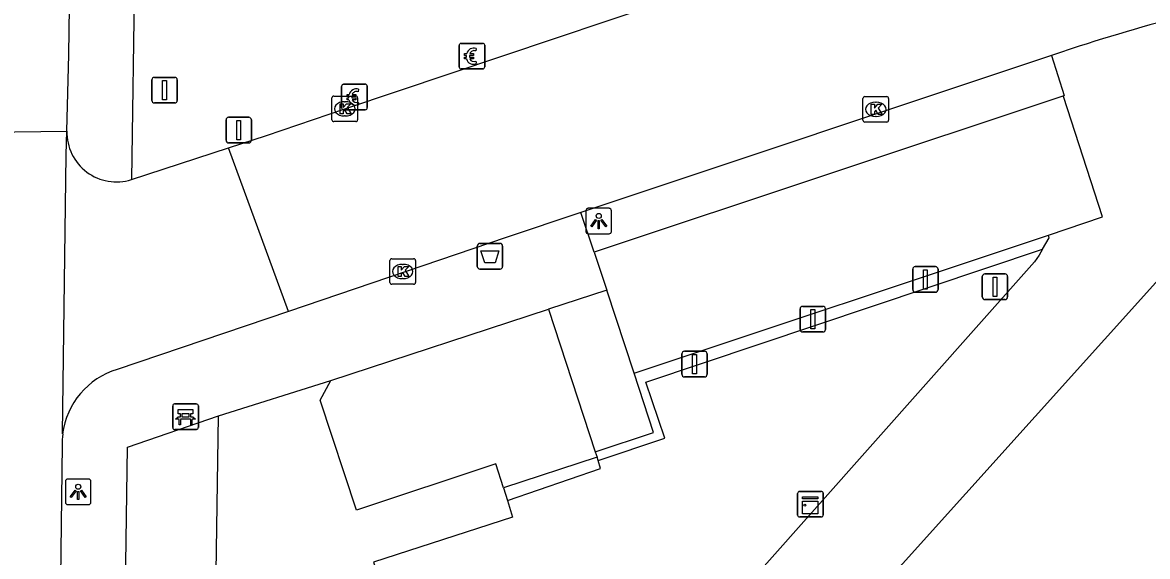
# Model space of a CAD drawing. Extents: x 160557 to 161245, y 385330 to 386505.
# Drawn here: x 160639.93 to 160683.9, y 386416.04 to 386436.92 of the extents above; entities that cross this region are included whole.
import ezdxf

# ---------------------------------------------------------------- set-up
doc = ezdxf.new("R2010")
doc.units = 0
for name, color, linetype in [('IMGEO_Afvalbak', 7, 'Continuous'), ('IMGEO_Bank', 7, 'Continuous'), ('IMGEO_Betaalautomaat', 7, 'Continuous'), ('IMGEO_Fietspad_gesloten', 7, 'Continuous'), ('IMGEO_Haag', 7, 'Continuous'), ('IMGEO_Kast', 7, 'Continuous'), ('IMGEO_Kolk', 7, 'Continuous'), ('IMGEO_Lichtpunt', 7, 'Continuous'), ('IMGEO_Pand', 7, 'Continuous'), ('IMGEO_Parkeervlak_open', 7, 'Continuous'), ('IMGEO_Rijbaan_lokaal_open', 7, 'Continuous'), ('IMGEO_Verkeersbordpaal', 7, 'Continuous'), ('IMGEO_Vlaggenmast', 7, 'Continuous'), ('IMGEO_Voetpad_open', 7, 'Continuous')]:
    doc.layers.add(name, color=color, linetype=linetype)

msp = doc.modelspace()

# ---------------------------------------------------------------- linework, layer by layer
at = {"layer": 'IMGEO_Afvalbak'}
for p, q in [((160657.708, 386427.38), (160657.708, 386428.18)), ((160657.708, 386428.18), (160657.708, 386427.38)), ((160657.808, 386428.28), (160658.598, 386428.28)), ((160658.598, 386428.28), (160657.808, 386428.28)), ((160658.698, 386428.18), (160658.698, 386427.38)), ((160658.698, 386427.38), (160658.698, 386428.18)), ((160658.598, 386427.28), (160657.808, 386427.28)), ((160657.808, 386427.28), (160658.598, 386427.28))]:
    msp.add_line(p, q, dxfattribs=at)
msp.add_lwpolyline([(160657.851, 386427.994), (160658.555, 386427.994), (160658.406, 386427.524), (160658, 386427.524), (160657.851, 386427.994)], dxfattribs=at)
for centre, start, end in [((160657.808, 386428.18), 90, 180), ((160657.808, 386428.18), 90, 180), ((160658.598, 386428.18), 0, 90), ((160658.598, 386428.18), 360, 90), ((160657.808, 386427.38), 180, 270), ((160657.808, 386427.38), 180, 270), ((160658.598, 386427.38), 270, 0), ((160658.598, 386427.38), 270, 0)]:
    msp.add_arc(centre, 0.1, start, end, dxfattribs=at)
at = {"layer": 'IMGEO_Bank'}
for p, q in [((160645.881, 386422.008), (160646.722, 386422.008)), ((160646.722, 386422.008), (160645.881, 386422.008)), ((160645.806, 386421.083), (160645.806, 386421.924)), ((160645.806, 386421.924), (160645.806, 386421.083)), ((160646.115, 386421.514), (160646.115, 386421.62)), ((160646.159, 386421.62), (160646.159, 386421.514)), ((160646.447, 386421.626), (160646.165, 386421.626)), ((160646.453, 386421.514), (160646.453, 386421.62)), ((160646.497, 386421.62), (160646.497, 386421.514)), ((160646.806, 386421.933), (160646.806, 386421.092)), ((160646.806, 386421.092), (160646.806, 386421.933)), ((160646.503, 386421.406), (160646.11, 386421.406)), ((160646.165, 386421.508), (160646.447, 386421.508)), ((160646.731, 386421.008), (160645.89, 386421.008)), ((160645.89, 386421.008), (160646.731, 386421.008))]:
    msp.add_line(p, q, dxfattribs=at)
for points in [[(160646.109, 386421.626), (160646.023, 386421.626), (160646.023, 386421.787), (160646.586, 386421.787), (160646.586, 386421.626), (160646.503, 386421.626)], [(160646.053, 386421.406), (160645.911, 386421.406), (160646.023, 386421.508), (160646.109, 386421.508)], [(160646.103, 386421.399), (160646.103, 386421.192), (160646.06, 386421.192), (160646.06, 386421.399)], [(160646.503, 386421.508), (160646.586, 386421.508), (160646.698, 386421.406), (160646.559, 386421.406)], [(160646.553, 386421.399), (160646.553, 386421.192), (160646.509, 386421.192), (160646.509, 386421.399)]]:
    msp.add_lwpolyline(points, dxfattribs=at)
for centre, radius, start, end in [((160645.884, 386421.93), 0.0779, 92.4484, 184.2845), ((160645.884, 386421.93), 0.0779, 92.4484, 184.2845), ((160646.728, 386421.93), 0.0779, 2.4484, 94.2845), ((160646.728, 386421.93), 0.0779, 2.4484, 94.2845), ((160646.108, 386421.619), 0.00671, 2.8957, 87.1043), ((160646.165, 386421.619), 0.00671, 92.8957, 177.1043), ((160646.447, 386421.619), 0.00671, 2.8957, 87.1043), ((160646.504, 386421.619), 0.00671, 92.8957, 177.1043), ((160646.053, 386421.399), 0.00671, 2.8957, 87.1043), ((160646.11, 386421.399), 0.00671, 92.8957, 177.1043), ((160646.108, 386421.515), 0.00671, 272.8957, 357.1043), ((160646.165, 386421.515), 0.00671, 182.8957, 267.1043), ((160646.447, 386421.515), 0.00671, 272.8957, 357.1043), ((160646.504, 386421.515), 0.00671, 182.8957, 267.1043), ((160646.502, 386421.399), 0.00671, 2.8957, 87.1043), ((160646.559, 386421.399), 0.00671, 92.8957, 177.1043), ((160645.884, 386421.086), 0.0779, 182.4484, 274.2845), ((160645.884, 386421.086), 0.0779, 182.4484, 274.2845), ((160646.728, 386421.086), 0.0779, 272.4484, 4.2845), ((160646.728, 386421.086), 0.0779, 272.4484, 4.2845)]:
    msp.add_arc(centre, radius, start, end, dxfattribs=at)
at = {"layer": 'IMGEO_Betaalautomaat'}
for p, q in [((160657.074, 386436.1), (160657.915, 386436.1)), ((160657.915, 386436.1), (160657.074, 386436.1)), ((160656.999, 386435.176), (160656.999, 386436.017)), ((160656.999, 386436.017), (160656.999, 386435.176)), ((160657.282, 386435.564), (160657.282, 386435.632)), ((160657.403, 386435.632), (160657.403, 386435.564)), ((160657.661, 386435.905), (160657.644, 386435.805)), ((160657.998, 386436.026), (160657.998, 386435.185)), ((160657.998, 386435.185), (160657.998, 386436.026)), ((160657.648, 386435.399), (160657.67, 386435.312)), ((160657.924, 386435.101), (160657.083, 386435.101)), ((160657.083, 386435.101), (160657.924, 386435.101)), ((160652.405, 386433.579), (160652.405, 386434.42)), ((160652.405, 386434.42), (160652.405, 386433.579)), ((160652.48, 386434.503), (160653.321, 386434.503)), ((160653.321, 386434.503), (160652.48, 386434.503)), ((160653.067, 386434.308), (160653.05, 386434.208)), ((160653.404, 386434.429), (160653.404, 386433.588)), ((160653.404, 386433.588), (160653.404, 386434.429)), ((160652.688, 386433.967), (160652.688, 386434.035)), ((160652.809, 386434.035), (160652.809, 386433.967)), ((160653.33, 386433.504), (160652.489, 386433.504)), ((160652.489, 386433.504), (160653.33, 386433.504)), ((160653.054, 386433.802), (160653.076, 386433.715))]:
    msp.add_line(p, q, dxfattribs=at)
for points in [[(160657.282, 386435.632), (160657.213, 386435.632), (160657.213, 386435.701), (160657.292, 386435.701)], [(160657.414, 386435.701), (160657.561, 386435.701), (160657.561, 386435.632), (160657.403, 386435.632)], [(160657.287, 386435.495), (160657.213, 386435.495), (160657.213, 386435.564), (160657.282, 386435.564)], [(160657.403, 386435.564), (160657.561, 386435.564), (160657.561, 386435.495), (160657.417, 386435.495)], [(160652.688, 386434.035), (160652.619, 386434.035), (160652.619, 386434.104), (160652.698, 386434.104)], [(160652.693, 386433.898), (160652.619, 386433.898), (160652.619, 386433.967), (160652.688, 386433.967)], [(160652.82, 386434.104), (160652.967, 386434.104), (160652.967, 386434.035), (160652.809, 386434.035)], [(160652.809, 386433.967), (160652.967, 386433.967), (160652.967, 386433.898), (160652.823, 386433.898)]]:
    msp.add_lwpolyline(points, dxfattribs=at)
for centre, radius, start, end in [((160657.077, 386436.023), 0.0779, 92.4484, 184.2845), ((160657.077, 386436.023), 0.0779, 92.4484, 184.2845), ((160657.921, 386436.023), 0.0779, 2.4484, 94.2845), ((160657.921, 386436.023), 0.0779, 2.4484, 94.2845), ((160657.575, 386435.625), 0.293, 73.014, 165.0139), ((160657.581, 386435.638), 0.179, 69.3236, 159.5683), ((160657.077, 386435.179), 0.0779, 182.4484, 274.2845), ((160657.077, 386435.179), 0.0779, 182.4484, 274.2845), ((160657.548, 386435.55), 0.267, 191.8096, 297.0389), ((160657.581, 386435.565), 0.179, 202.7625, 291.8693), ((160657.921, 386435.179), 0.0779, 272.4484, 4.2845), ((160657.921, 386435.179), 0.0779, 272.4484, 4.2845), ((160652.483, 386434.426), 0.0779, 92.4484, 184.2845), ((160652.483, 386434.426), 0.0779, 92.4484, 184.2845), ((160652.981, 386434.028), 0.293, 73.014, 165.0139), ((160653.327, 386434.426), 0.0779, 2.4484, 94.2845), ((160653.327, 386434.426), 0.0779, 2.4484, 94.2845), ((160652.954, 386433.953), 0.267, 191.8096, 297.0389), ((160652.987, 386434.041), 0.179, 69.3236, 159.5683), ((160652.987, 386433.968), 0.179, 202.7625, 291.8693), ((160652.483, 386433.582), 0.0779, 182.4484, 274.2845), ((160652.483, 386433.582), 0.0779, 182.4484, 274.2845), ((160653.327, 386433.582), 0.0779, 272.4484, 4.2845), ((160653.327, 386433.582), 0.0779, 272.4484, 4.2845)]:
    msp.add_arc(centre, radius, start, end, dxfattribs=at)
at = {"layer": 'IMGEO_Fietspad_gesloten'}
for points in [[(160641.67, 386432.668), (160641.749, 386435.665), (160642.036, 386455.999)], [(160638.602, 386432.624), (160641.67, 386432.668)], [(160641.48, 386420.412), (160641.101, 386390.336)]]:
    msp.add_lwpolyline(points, dxfattribs=at)
msp.add_arc((160644.651, 386420.442), 3.171, 172.9249, 180.5496, dxfattribs=at)
at = {"layer": 'IMGEO_Haag'}
for points in [[(160662.427, 386419.8), (160665.033, 386420.668), (160664.295, 386422.855), (160679.8, 386428.062)], [(160658.885, 386418.237), (160662.52, 386419.49), (160662.427, 386419.8)], [(160662.427, 386419.8), (160662.386, 386419.927)]]:
    msp.add_lwpolyline(points, dxfattribs=at)
at = {"layer": 'IMGEO_Kast'}
for p, q in [((160670.225, 386417.664), (160670.225, 386418.505)), ((160670.225, 386418.505), (160670.225, 386417.664)), ((160670.3, 386418.589), (160671.141, 386418.589)), ((160671.141, 386418.589), (160670.3, 386418.589)), ((160671.225, 386418.514), (160671.225, 386417.673)), ((160671.225, 386417.673), (160671.225, 386418.514)), ((160671.15, 386417.589), (160670.309, 386417.589)), ((160670.309, 386417.589), (160671.15, 386417.589))]:
    msp.add_line(p, q, dxfattribs=at)
for points in [[(160670.42, 386418.379), (160671.02, 386418.379), (160671.02, 386418.294), (160670.42, 386418.294), (160670.42, 386418.379)], [(160670.42, 386418.204), (160671.02, 386418.204), (160671.02, 386417.715), (160670.42, 386417.715), (160670.42, 386418.204)]]:
    msp.add_lwpolyline(points, dxfattribs=at)
msp.add_circle((160670.504, 386418.053), 0.0377, dxfattribs=at)
for centre, start, end in [((160670.303, 386418.511), 92.4484, 184.2845), ((160670.303, 386418.511), 92.4484, 184.2845), ((160671.147, 386418.511), 2.4484, 94.2845), ((160671.147, 386418.511), 2.4484, 94.2845), ((160670.303, 386417.667), 182.4484, 274.2845), ((160670.303, 386417.667), 182.4484, 274.2845), ((160671.147, 386417.667), 272.4484, 4.2845), ((160671.147, 386417.667), 272.4484, 4.2845)]:
    msp.add_arc(centre, 0.0779, start, end, dxfattribs=at)
at = {"layer": 'IMGEO_Kolk'}
for p, q in [((160652.028, 386433.116), (160652.028, 386433.968)), ((160652.103, 386434.042), (160652.955, 386434.042)), ((160653.029, 386433.968), (160653.029, 386433.116)), ((160672.779, 386433.097), (160672.779, 386433.949)), ((160672.854, 386434.023), (160673.706, 386434.023)), ((160673.78, 386433.949), (160673.78, 386433.097)), ((160652.516, 386433.822), (160652.541, 386433.822)), ((160673.267, 386433.803), (160673.292, 386433.803)), ((160652.955, 386433.042), (160652.103, 386433.042)), ((160652.539, 386433.262), (160652.514, 386433.262)), ((160673.706, 386433.023), (160672.854, 386433.023)), ((160673.29, 386433.243), (160673.265, 386433.243)), ((160654.292, 386426.758), (160654.292, 386427.61)), ((160654.367, 386427.684), (160655.219, 386427.684)), ((160654.78, 386427.464), (160654.805, 386427.464)), ((160655.293, 386427.61), (160655.293, 386426.758)), ((160654.803, 386426.904), (160654.778, 386426.904)), ((160655.219, 386426.684), (160654.367, 386426.684))]:
    msp.add_line(p, q, dxfattribs=at)
for points in [[(160652.028, 386433.116), (160652.028, 386433.968)], [(160652.103, 386434.042), (160652.955, 386434.042)], [(160653.029, 386433.968), (160653.029, 386433.116)], [(160672.779, 386433.097), (160672.779, 386433.949)], [(160672.854, 386434.023), (160673.706, 386434.023)], [(160673.78, 386433.949), (160673.78, 386433.097)], [(160652.349, 386433.742), (160652.472, 386433.742), (160652.472, 386433.591), (160652.602, 386433.742), (160652.766, 386433.742), (160652.62, 386433.591), (160652.773, 386433.342), (160652.621, 386433.342), (160652.536, 386433.506), (160652.472, 386433.439), (160652.472, 386433.342), (160652.349, 386433.342), (160652.349, 386433.742)], [(160673.1, 386433.723), (160673.223, 386433.723), (160673.223, 386433.572), (160673.353, 386433.723), (160673.517, 386433.723), (160673.371, 386433.572), (160673.524, 386433.323), (160673.372, 386433.323), (160673.287, 386433.487), (160673.223, 386433.42), (160673.223, 386433.323), (160673.1, 386433.323), (160673.1, 386433.723)], [(160652.955, 386433.042), (160652.103, 386433.042)], [(160673.706, 386433.023), (160672.854, 386433.023)], [(160654.292, 386426.758), (160654.292, 386427.61)], [(160654.367, 386427.684), (160655.219, 386427.684)], [(160654.613, 386427.384), (160654.736, 386427.384), (160654.736, 386427.233), (160654.866, 386427.384), (160655.03, 386427.384), (160654.884, 386427.233), (160655.037, 386426.984), (160654.885, 386426.984), (160654.8, 386427.148), (160654.736, 386427.081), (160654.736, 386426.984), (160654.613, 386426.984), (160654.613, 386427.384)], [(160655.293, 386427.61), (160655.293, 386426.758)], [(160655.219, 386426.684), (160654.367, 386426.684)]]:
    msp.add_lwpolyline(points, dxfattribs=at)
for centre, start, end in [((160652.105, 386433.966), 91.552, 178.448), ((160652.105, 386433.966), 91.552, 178.448), ((160652.953, 386433.966), 1.552, 88.448), ((160652.953, 386433.966), 1.552, 88.448), ((160672.856, 386433.947), 91.552, 178.448), ((160672.856, 386433.947), 91.552, 178.448), ((160673.704, 386433.947), 1.552, 88.448), ((160673.704, 386433.947), 1.552, 88.448), ((160652.105, 386433.118), 181.552, 268.448), ((160652.105, 386433.118), 181.552, 268.448), ((160652.953, 386433.118), 271.552, 358.448), ((160652.953, 386433.118), 271.552, 358.448), ((160672.856, 386433.099), 181.552, 268.448), ((160672.856, 386433.099), 181.552, 268.448), ((160673.704, 386433.099), 271.552, 358.448), ((160673.704, 386433.099), 271.552, 358.448), ((160654.369, 386427.608), 91.552, 178.448), ((160654.369, 386427.608), 91.552, 178.448), ((160655.217, 386427.608), 1.552, 88.448), ((160655.217, 386427.608), 1.552, 88.448), ((160654.369, 386426.76), 181.552, 268.448), ((160654.369, 386426.76), 181.552, 268.448), ((160655.217, 386426.76), 271.552, 358.448), ((160655.217, 386426.76), 271.552, 358.448)]:
    msp.add_arc(centre, 0.0765, start, end, dxfattribs=at)
for centre, major_axis, ratio, start_param, end_param in [((160652.515, 386433.542), (-0.387, 0.002), 0.722429, 4.712389, 7.853982), ((160652.54, 386433.542), (-0.39, 0.002), 0.717154, 1.570796, 4.712389), ((160673.266, 386433.523), (-0.387, 0.002), 0.722429, 4.712389, 7.853982), ((160673.291, 386433.523), (-0.39, 0.002), 0.717154, 1.570796, 4.712389), ((160654.779, 386427.184), (-0.387, 0.002), 0.722429, 4.712389, 7.853982), ((160654.804, 386427.184), (-0.39, 0.002), 0.717154, 1.570796, 4.712389)]:
    msp.add_ellipse(centre, major_axis=major_axis, ratio=ratio, start_param=start_param, end_param=end_param, dxfattribs=at)
at = {"layer": 'IMGEO_Lichtpunt'}
for p, q in [((160661.952, 386429.558), (160661.952, 386428.751)), ((160661.952, 386429.558), (160661.952, 386428.751)), ((160662.854, 386429.653), (160662.046, 386429.653)), ((160662.854, 386429.653), (160662.046, 386429.653)), ((160662.948, 386428.751), (160662.948, 386429.558)), ((160662.948, 386428.751), (160662.948, 386429.558)), ((160662.046, 386428.657), (160662.854, 386428.657)), ((160662.046, 386428.657), (160662.854, 386428.657)), ((160641.614, 386418.974), (160641.614, 386418.167)), ((160641.614, 386418.974), (160641.614, 386418.167)), ((160642.516, 386419.069), (160641.708, 386419.069)), ((160642.516, 386419.069), (160641.708, 386419.069)), ((160642.61, 386418.167), (160642.61, 386418.974)), ((160642.61, 386418.167), (160642.61, 386418.974)), ((160641.708, 386418.073), (160642.516, 386418.073)), ((160641.708, 386418.073), (160642.516, 386418.073))]:
    msp.add_line(p, q, dxfattribs=at)
for points in [[(160662.326, 386429.222), (160662.365, 386429.194), (160662.177, 386428.932), (160662.139, 386428.959), (160662.326, 386429.222)], [(160662.428, 386429.174), (160662.475, 386429.174), (160662.475, 386428.852), (160662.428, 386428.852), (160662.428, 386429.174)], [(160662.538, 386429.194), (160662.576, 386429.221), (160662.763, 386428.959), (160662.724, 386428.931), (160662.538, 386429.194)], [(160641.988, 386418.638), (160642.027, 386418.61), (160641.839, 386418.348), (160641.801, 386418.375), (160641.988, 386418.638)], [(160642.09, 386418.59), (160642.137, 386418.59), (160642.137, 386418.268), (160642.09, 386418.268), (160642.09, 386418.59)], [(160642.2, 386418.61), (160642.238, 386418.637), (160642.425, 386418.375), (160642.386, 386418.347), (160642.2, 386418.61)]]:
    msp.add_lwpolyline(points, dxfattribs=at)
for centre in [(160662.451, 386429.356), (160642.113, 386418.772)]:
    msp.add_circle(centre, 0.0994, dxfattribs=at)
for centre, start, end in [((160662.046, 386429.558), 90, 180), ((160662.046, 386429.558), 90, 180), ((160662.854, 386429.558), 0, 90), ((160662.854, 386429.558), 0, 90), ((160662.046, 386428.751), 180, 270), ((160662.046, 386428.751), 180, 270), ((160662.854, 386428.751), 270, 0), ((160662.854, 386428.751), 270, 360), ((160641.708, 386418.974), 90, 180), ((160641.708, 386418.974), 90, 180), ((160642.516, 386418.974), 0, 90), ((160642.516, 386418.974), 0, 90), ((160641.708, 386418.167), 180, 270), ((160641.708, 386418.167), 180, 270), ((160642.516, 386418.167), 270, 0), ((160642.516, 386418.167), 270, 360)]:
    msp.add_arc(centre, 0.0946, start, end, dxfattribs=at)
at = {"layer": 'IMGEO_Pand'}
for points in [[(160651.989, 386422.926), (160660.488, 386425.714)], [(160660.488, 386425.714), (160662.316, 386420.141)], [(160658.737, 386418.73), (160658.432, 386419.661), (160652.988, 386417.851), (160651.572, 386422.156), (160651.989, 386422.926)], [(160662.386, 386419.927), (160658.737, 386418.73)], [(160662.316, 386420.141), (160662.386, 386419.927)]]:
    msp.add_lwpolyline(points, dxfattribs=at)
at = {"layer": 'IMGEO_Parkeervlak_open'}
msp.add_lwpolyline([(160663.834, 386423.212), (160680.027, 386428.605)], dxfattribs=at)
at = {"layer": 'IMGEO_Rijbaan_lokaal_open'}
for points in [[(160647.988, 386432.019), (160649.467, 386432.504), (160652.525, 386433.54), (160671.015, 386439.751)], [(160680.142, 386435.626), (160661.748, 386429.486)], [(160681.229, 386435.989), (160680.142, 386435.626)], [(160641.504, 386420.833), (160641.644, 386431.75), (160641.67, 386432.668)], [(160644.191, 386430.774), (160647.988, 386432.019)], [(160650.325, 386425.627), (160647.988, 386432.019)], [(160661.748, 386429.486), (160658.834, 386428.513), (160650.325, 386425.627)], [(160650.325, 386425.627), (160643.635, 386423.358)]]:
    msp.add_lwpolyline(points, dxfattribs=at)
for centre, radius, start, end in [((160704.905, 386362.505), 77.203, 100.25746, 107.85848), ((160643.609, 386432.623), 1.939, 178.6846, 287.4811), ((160644.515, 386420.453), 3.035, 106.8593, 172.8146)]:
    msp.add_arc(centre, radius, start, end, dxfattribs=at)
at = {"layer": 'IMGEO_Verkeersbordpaal'}
for p, q in [((160647.888, 386432.311), (160647.888, 386433.111)), ((160647.888, 386433.111), (160647.888, 386432.311)), ((160647.988, 386433.211), (160648.778, 386433.211)), ((160648.778, 386433.211), (160647.988, 386433.211)), ((160648.878, 386433.111), (160648.878, 386432.311)), ((160648.878, 386432.311), (160648.878, 386433.111)), ((160648.778, 386432.211), (160647.988, 386432.211)), ((160647.988, 386432.211), (160648.778, 386432.211)), ((160674.722, 386426.474), (160674.722, 386427.274)), ((160674.722, 386427.274), (160674.722, 386426.474)), ((160674.822, 386427.374), (160675.612, 386427.374)), ((160675.612, 386427.374), (160674.822, 386427.374)), ((160675.712, 386427.274), (160675.712, 386426.474)), ((160675.712, 386426.474), (160675.712, 386427.274)), ((160675.612, 386426.374), (160674.822, 386426.374)), ((160674.822, 386426.374), (160675.612, 386426.374)), ((160670.322, 386424.92), (160670.322, 386425.72)), ((160670.322, 386425.72), (160670.322, 386424.92)), ((160670.422, 386425.82), (160671.212, 386425.82)), ((160671.212, 386425.82), (160670.422, 386425.82)), ((160671.312, 386425.72), (160671.312, 386424.92)), ((160671.312, 386424.92), (160671.312, 386425.72)), ((160671.212, 386424.82), (160670.422, 386424.82)), ((160670.422, 386424.82), (160671.212, 386424.82)), ((160665.699, 386423.165), (160665.699, 386423.965)), ((160665.699, 386423.965), (160665.699, 386423.165)), ((160665.799, 386424.065), (160666.589, 386424.065)), ((160666.589, 386424.065), (160665.799, 386424.065)), ((160666.689, 386423.965), (160666.689, 386423.165)), ((160666.689, 386423.165), (160666.689, 386423.965)), ((160666.589, 386423.065), (160665.799, 386423.065)), ((160665.799, 386423.065), (160666.589, 386423.065))]:
    msp.add_line(p, q, dxfattribs=at)
for points in [[(160648.308, 386433.086), (160648.458, 386433.086), (160648.458, 386432.336), (160648.308, 386432.336), (160648.308, 386433.086)], [(160675.142, 386427.249), (160675.292, 386427.249), (160675.292, 386426.499), (160675.142, 386426.499), (160675.142, 386427.249)], [(160670.742, 386425.695), (160670.892, 386425.695), (160670.892, 386424.945), (160670.742, 386424.945), (160670.742, 386425.695)], [(160666.119, 386423.94), (160666.269, 386423.94), (160666.269, 386423.19), (160666.119, 386423.19), (160666.119, 386423.94)]]:
    msp.add_lwpolyline(points, dxfattribs=at)
for centre, start, end in [((160647.988, 386433.111), 90, 180), ((160647.988, 386433.111), 90, 180), ((160648.778, 386433.111), 0, 90), ((160648.778, 386433.111), 360, 90), ((160647.988, 386432.311), 180, 270), ((160647.988, 386432.311), 180, 270), ((160648.778, 386432.311), 270, 0), ((160648.778, 386432.311), 270, 0), ((160674.822, 386427.274), 90, 180), ((160674.822, 386427.274), 90, 180), ((160675.612, 386427.274), 0, 90), ((160675.612, 386427.274), 360, 90), ((160674.822, 386426.474), 180, 270), ((160674.822, 386426.474), 180, 270), ((160675.612, 386426.474), 270, 0), ((160675.612, 386426.474), 270, 0), ((160670.422, 386425.72), 90, 180), ((160670.422, 386425.72), 90, 180), ((160671.212, 386425.72), 0, 90), ((160671.212, 386425.72), 360, 90), ((160670.422, 386424.92), 180, 270), ((160670.422, 386424.92), 180, 270), ((160671.212, 386424.92), 270, 0), ((160671.212, 386424.92), 270, 0), ((160665.799, 386423.965), 90, 180), ((160665.799, 386423.965), 90, 180), ((160666.589, 386423.965), 0, 90), ((160666.589, 386423.965), 360, 90), ((160665.799, 386423.165), 180, 270), ((160665.799, 386423.165), 180, 270), ((160666.589, 386423.165), 270, 0), ((160666.589, 386423.165), 270, 0)]:
    msp.add_arc(centre, 0.1, start, end, dxfattribs=at)
at = {"layer": 'IMGEO_Vlaggenmast'}
for p, q in [((160645.091, 386434.771), (160645.881, 386434.771)), ((160645.881, 386434.771), (160645.091, 386434.771)), ((160644.991, 386433.871), (160644.991, 386434.671)), ((160644.991, 386434.671), (160644.991, 386433.871)), ((160645.981, 386434.671), (160645.981, 386433.871)), ((160645.981, 386433.871), (160645.981, 386434.671)), ((160645.881, 386433.771), (160645.091, 386433.771)), ((160645.091, 386433.771), (160645.881, 386433.771)), ((160677.442, 386426.188), (160677.442, 386426.988)), ((160677.442, 386426.988), (160677.442, 386426.188)), ((160677.542, 386427.088), (160678.332, 386427.088)), ((160678.332, 386427.088), (160677.542, 386427.088)), ((160678.432, 386426.988), (160678.432, 386426.188)), ((160678.432, 386426.188), (160678.432, 386426.988)), ((160678.332, 386426.088), (160677.542, 386426.088)), ((160677.542, 386426.088), (160678.332, 386426.088))]:
    msp.add_line(p, q, dxfattribs=at)
for points in [[(160645.411, 386434.646), (160645.561, 386434.646), (160645.561, 386433.896), (160645.411, 386433.896), (160645.411, 386434.646)], [(160677.862, 386426.963), (160678.012, 386426.963), (160678.012, 386426.213), (160677.862, 386426.213), (160677.862, 386426.963)]]:
    msp.add_lwpolyline(points, dxfattribs=at)
for centre, start, end in [((160645.091, 386434.671), 90, 180), ((160645.091, 386434.671), 90, 180), ((160645.881, 386434.671), 0, 90), ((160645.881, 386434.671), 360, 90), ((160645.091, 386433.871), 180, 270), ((160645.091, 386433.871), 180, 270), ((160645.881, 386433.871), 270, 0), ((160645.881, 386433.871), 270, 0), ((160677.542, 386426.988), 90, 180), ((160677.542, 386426.988), 90, 180), ((160678.332, 386426.988), 0, 90), ((160678.332, 386426.988), 360, 90), ((160677.542, 386426.188), 180, 270), ((160677.542, 386426.188), 180, 270), ((160678.332, 386426.188), 270, 0), ((160678.332, 386426.188), 270, 0)]:
    msp.add_arc(centre, 0.1, start, end, dxfattribs=at)
at = {"layer": 'IMGEO_Voetpad_open'}
for points in [[(160644.545, 386454.871), (160644.191, 386430.774)], [(160680.142, 386435.626), (160680.646, 386434.067), (160680.632, 386434.049)], [(160674.086, 386415.491), (160687.631, 386430.544), (160691.336, 386434.401)], [(160680.632, 386434.049), (160662.276, 386427.935)], [(160680.027, 386428.605), (160682.142, 386429.321), (160680.617, 386434.03), (160680.632, 386434.049)], [(160662.276, 386427.935), (160661.748, 386429.486)], [(160679.8, 386428.062), (160680.058, 386428.494), (160680.027, 386428.605)], [(160662.276, 386427.935), (160662.764, 386426.456)], [(160679.8, 386428.062), (160679.658, 386427.825), (160679.484, 386427.561), (160664.565, 386410.771)], [(160662.764, 386426.456), (160660.488, 386425.714)], [(160663.834, 386423.212), (160662.764, 386426.456)], [(160647.599, 386421.539), (160651.989, 386422.926)], [(160662.316, 386420.141), (160664.597, 386420.894), (160663.834, 386423.212)], [(160643.612, 386390.307), (160644.036, 386420.324), (160647.599, 386421.539)], [(160658.885, 386418.237), (160659.082, 386417.582), (160653.656, 386415.82), (160654.208, 386414.133), (160647.446, 386411.939), (160647.599, 386421.539)], [(160658.737, 386418.73), (160658.885, 386418.237)]]:
    msp.add_lwpolyline(points, dxfattribs=at)

doc.saveas('drawing.dxf')
